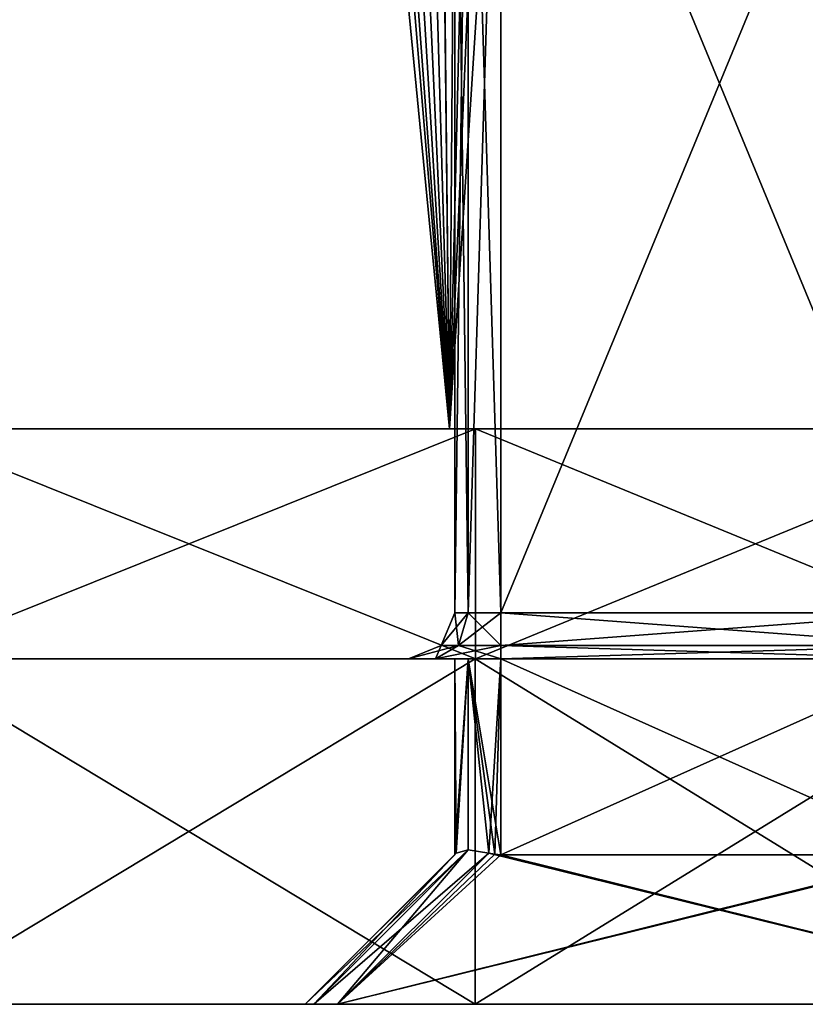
# Model space of a CAD drawing. Header units: millimetres. Extents: x -36.5 to 36.5, y -8.8 to 41.6.
# Tile 309 of 428: x 20.3 to 23.7, y -8.8 to -4.5. Entities that reach past the tile are written whole.
import ezdxf

# ---------------------------------------------------------------- set-up
doc = ezdxf.new("R2010")
doc.units = ezdxf.units.MM
doc.header["$LTSCALE"] = 65.185185
for name, color, linetype in [('2075', 7, 'CONTINUOUS'), ('2076', 7, 'CONTINUOUS'), ('2078', 7, 'CONTINUOUS'), ('2082', 7, 'CONTINUOUS'), ('2083', 7, 'CONTINUOUS'), ('2084', 7, 'CONTINUOUS'), ('2113', 7, 'CONTINUOUS'), ('2114', 7, 'CONTINUOUS'), ('2134', 7, 'CONTINUOUS'), ('2135', 7, 'CONTINUOUS'), ('2136', 7, 'CONTINUOUS'), ('2137', 7, 'CONTINUOUS'), ('2138', 7, 'CONTINUOUS'), ('2272', 7, 'CONTINUOUS'), ('2273', 7, 'CONTINUOUS'), ('2278', 7, 'CONTINUOUS'), ('2279', 7, 'CONTINUOUS'), ('2280', 7, 'CONTINUOUS'), ('2298', 7, 'CONTINUOUS'), ('2300', 7, 'CONTINUOUS'), ('2301', 7, 'CONTINUOUS'), ('2302', 7, 'CONTINUOUS'), ('2322', 7, 'CONTINUOUS'), ('2323', 7, 'CONTINUOUS'), ('2324', 7, 'CONTINUOUS'), ('2325', 7, 'CONTINUOUS'), ('555', 7, 'CONTINUOUS')]:
    doc.layers.add(name, color=color, linetype=linetype)

msp = doc.modelspace()

# ---------------------------------------------------------------- linework, layer by layer
at = {"layer": '2075', "color": 7, "linetype": 'Continuous'}
for points in [[(22.1778, -6.3, 15.0129), (19.8, -6.3, 15.2), (22.2902, -6.3, 16.5133), (22.1778, -6.3, 15.0129)], [(22.2902, -6.3, 16.5133), (19.8, -6.3, 15.2), (19.8, -6.3, 16.7), (22.2902, -6.3, 16.5133)], [(19.8, -6.3, -15.2), (22.1778, -6.3, -15.0129), (19.8, -6.3, -16.7), (19.8, -6.3, -15.2)], [(19.8, -6.3, -16.7), (22.1778, -6.3, -15.0129), (22.2902, -6.3, -16.5133), (19.8, -6.3, -16.7)], [(22.1778, -6.3, -15.0129), (24.4971, -6.3, -14.4561), (22.2902, -6.3, -16.5133), (22.1778, -6.3, -15.0129)], [(24.4971, -6.3, 14.4561), (22.1778, -6.3, 15.0129), (22.2902, -6.3, 16.5133), (24.4971, -6.3, 14.4561)], [(22.2902, -6.3, -16.5133), (24.4971, -6.3, -14.4561), (24.7235, -6.3, -15.9576), (22.2902, -6.3, -16.5133)], [(24.7235, -6.3, 15.9576), (24.4971, -6.3, 14.4561), (22.2902, -6.3, 16.5133), (24.7235, -6.3, 15.9576)]]:
    msp.add_3dface(points, dxfattribs=at)
at = {"layer": '2076', "color": 7, "linetype": 'Continuous'}
for points in [[(22.2902, -7.3, 16.5133), (19.8, -7.3, 16.7), (22.1172, -7.3, 1.3029), (22.2902, -7.3, 16.5133)], [(19.8, -7.3, 16.7), (19.84, -7.3, 11.152), (22, -7.3, -7.37), (19.8, -7.3, 16.7)], [(22.1172, -7.3, 1.3029), (19.8, -7.3, 16.7), (22, -7.3, 1.02), (22.1172, -7.3, 1.3029)], [(22, -7.3, 1.02), (19.8, -7.3, 16.7), (22, -7.3, -7.37), (22, -7.3, 1.02)], [(19.8, -7.3, -16.7), (22.2902, -7.3, -16.5133), (19.84, -7.3, 8.712), (19.8, -7.3, -16.7)], [(19.84, -7.3, 8.712), (22.2902, -7.3, -16.5133), (19.84, -7.3, 11.152), (19.84, -7.3, 8.712)], [(19.84, -7.3, 11.152), (22.2902, -7.3, -16.5133), (22, -7.3, -7.37), (19.84, -7.3, 11.152)], [(22, -7.3, -7.37), (22.2902, -7.3, -16.5133), (22.1171, -7.3, -7.6528), (22, -7.3, -7.37)], [(22.2902, -7.3, -16.5133), (22.4, -7.3, -7.77), (22.1171, -7.3, -7.6528), (22.2902, -7.3, -16.5133)], [(22.4, -7.3, 1.42), (22.2902, -7.3, 16.5133), (22.1172, -7.3, 1.3029), (22.4, -7.3, 1.42)], [(24.7235, -7.3, 15.9576), (22.2902, -7.3, 16.5133), (24.7, -7.3, 1.02), (24.7235, -7.3, 15.9576)], [(24.7, -7.3, 1.02), (22.2902, -7.3, 16.5133), (24.5829, -7.3, 1.3028), (24.7, -7.3, 1.02)], [(24.5829, -7.3, 1.3028), (22.2902, -7.3, 16.5133), (24.3, -7.3, 1.42), (24.5829, -7.3, 1.3028)], [(24.3, -7.3, 1.42), (22.2902, -7.3, 16.5133), (22.4, -7.3, 1.42), (24.3, -7.3, 1.42)], [(22.2902, -7.3, -16.5133), (24.7235, -7.3, -15.9576), (22.4, -7.3, -7.77), (22.2902, -7.3, -16.5133)], [(22.4, -7.3, -7.77), (24.7235, -7.3, -15.9576), (24.3, -7.3, -7.77), (22.4, -7.3, -7.77)]]:
    msp.add_3dface(points, dxfattribs=at)
at = {"layer": '2078', "color": 7, "linetype": 'Continuous'}
for points in [[(19.8, -6.3, -16.7), (22.2902, -6.3, -16.5133), (19.8, -7.3, -16.7), (19.8, -6.3, -16.7)], [(22.2902, -6.3, -16.5133), (22.2902, -7.3, -16.5133), (19.8, -7.3, -16.7), (22.2902, -6.3, -16.5133)], [(22.2902, -6.3, 16.5133), (19.8, -6.3, 16.7), (22.2902, -7.3, 16.5133), (22.2902, -6.3, 16.5133)], [(19.8, -6.3, 16.7), (19.8, -7.3, 16.7), (22.2902, -7.3, 16.5133), (19.8, -6.3, 16.7)], [(22.2902, -6.3, -16.5133), (24.7235, -6.3, -15.9576), (22.2902, -7.3, -16.5133), (22.2902, -6.3, -16.5133)], [(24.7235, -6.3, -15.9576), (24.7235, -7.3, -15.9576), (22.2902, -7.3, -16.5133), (24.7235, -6.3, -15.9576)], [(24.7235, -6.3, 15.9576), (22.2902, -6.3, 16.5133), (24.7235, -7.3, 15.9576), (24.7235, -6.3, 15.9576)], [(22.2902, -6.3, 16.5133), (22.2902, -7.3, 16.5133), (24.7235, -7.3, 15.9576), (22.2902, -6.3, 16.5133)]]:
    msp.add_3dface(points, dxfattribs=at)
at = {"layer": '2082', "color": 7, "linetype": 'Continuous'}
for points in [[(24.3, -7.1, 1.22), (22.4, -7.1, 1.22), (22.4, -2.5, 1.22), (24.3, -7.1, 1.22)], [(24.3, -2.5, 1.22), (24.3, -7.1, 1.22), (22.4, -2.5, 1.22), (24.3, -2.5, 1.22)]]:
    msp.add_3dface(points, dxfattribs=at)
at = {"layer": '2083', "color": 7, "linetype": 'Continuous'}
for points in [[(22.2, -7.1, 1.02), (22.2, -7.1, -7.37), (22.2, -2.5, 1.02), (22.2, -7.1, 1.02)], [(22.2, -2.5, 1.02), (22.2, -7.1, -7.37), (22.2, -2.5, -7.37), (22.2, -2.5, 1.02)]]:
    msp.add_3dface(points, dxfattribs=at)
at = {"layer": '2084', "color": 7, "linetype": 'Continuous'}
for points in [[(22.4, -7.1, -7.57), (24.3, -7.1, -7.57), (24.3, -2.5, -7.57), (22.4, -7.1, -7.57)], [(22.4, -2.5, -7.57), (22.4, -7.1, -7.57), (24.3, -2.5, -7.57), (22.4, -2.5, -7.57)]]:
    msp.add_3dface(points, dxfattribs=at)
at = {"layer": '2113', "color": 7, "linetype": 'Continuous'}
for points in [[(22.2, -2.5, -7.37), (22.2, -7.1, -7.37), (22.2586, -7.1, -7.5114), (22.2, -2.5, -7.37)], [(22.2, -2.5, -7.37), (22.2586, -7.1, -7.5114), (22.2586, -2.5, -7.5114), (22.2, -2.5, -7.37)], [(22.4, -7.1, -7.57), (22.4, -2.5, -7.57), (22.2586, -2.5, -7.5114), (22.4, -7.1, -7.57)], [(22.2586, -7.1, -7.5114), (22.4, -7.1, -7.57), (22.2586, -2.5, -7.5114), (22.2586, -7.1, -7.5114)]]:
    msp.add_3dface(points, dxfattribs=at)
at = {"layer": '2114', "color": 7, "linetype": 'Continuous'}
for points in [[(22.2, -7.1, 1.02), (22.2, -2.5, 1.02), (22.2586, -2.5, 1.1614), (22.2, -7.1, 1.02)], [(22.2586, -7.1, 1.1614), (22.2, -7.1, 1.02), (22.2586, -2.5, 1.1614), (22.2586, -7.1, 1.1614)], [(22.4, -2.5, 1.22), (22.4, -7.1, 1.22), (22.2586, -7.1, 1.1614), (22.4, -2.5, 1.22)], [(22.4, -2.5, 1.22), (22.2586, -7.1, 1.1614), (22.2586, -2.5, 1.1614), (22.4, -2.5, 1.22)]]:
    msp.add_3dface(points, dxfattribs=at)
at = {"layer": '2134', "color": 7, "linetype": 'Continuous'}
for points in [[(24.3, -7.1, -7.57), (22.4, -7.1, -7.57), (22.4, -7.2414, -7.6286), (24.3, -7.1, -7.57)], [(24.3, -7.1, -7.57), (22.4, -7.2414, -7.6286), (24.3, -7.2414, -7.6286), (24.3, -7.1, -7.57)], [(22.4, -7.3, -7.77), (24.3, -7.3, -7.77), (24.3, -7.2414, -7.6286), (22.4, -7.3, -7.77)], [(22.4, -7.2414, -7.6286), (22.4, -7.3, -7.77), (24.3, -7.2414, -7.6286), (22.4, -7.2414, -7.6286)]]:
    msp.add_3dface(points, dxfattribs=at)
at = {"layer": '2135', "color": 7, "linetype": 'Continuous'}
for points in [[(22.4, -7.1, 1.22), (24.3, -7.1, 1.22), (24.3, -7.2414, 1.2786), (22.4, -7.1, 1.22)], [(22.4, -7.2414, 1.2786), (22.4, -7.1, 1.22), (24.3, -7.2414, 1.2786), (22.4, -7.2414, 1.2786)], [(24.3, -7.3, 1.42), (22.4, -7.3, 1.42), (22.4, -7.2414, 1.2786), (24.3, -7.3, 1.42)], [(24.3, -7.3, 1.42), (22.4, -7.2414, 1.2786), (24.3, -7.2414, 1.2786), (24.3, -7.3, 1.42)]]:
    msp.add_3dface(points, dxfattribs=at)
at = {"layer": '2136', "color": 7, "linetype": 'Continuous'}
for points in [[(22.2, -7.1, 1.02), (22.2586, -7.1, 1.1614), (22.1414, -7.2414, 1.02), (22.2, -7.1, 1.02)], [(22.1414, -7.2414, 1.02), (22.2586, -7.1, 1.1614), (22.2172, -7.2414, 1.2028), (22.1414, -7.2414, 1.02)], [(22.2586, -7.1, 1.1614), (22.4, -7.1, 1.22), (22.2172, -7.2414, 1.2028), (22.2586, -7.1, 1.1614)], [(22.4, -7.1, 1.22), (22.4, -7.2414, 1.2786), (22.2172, -7.2414, 1.2028), (22.4, -7.1, 1.22)], [(22.1172, -7.3, 1.3029), (22, -7.3, 1.02), (22.2172, -7.2414, 1.2028), (22.1172, -7.3, 1.3029)], [(22, -7.3, 1.02), (22.1414, -7.2414, 1.02), (22.2172, -7.2414, 1.2028), (22, -7.3, 1.02)], [(22.4, -7.3, 1.42), (22.1172, -7.3, 1.3029), (22.4, -7.2414, 1.2786), (22.4, -7.3, 1.42)], [(22.4, -7.2414, 1.2786), (22.1172, -7.3, 1.3029), (22.2172, -7.2414, 1.2028), (22.4, -7.2414, 1.2786)]]:
    msp.add_3dface(points, dxfattribs=at)
at = {"layer": '2137', "color": 7, "linetype": 'Continuous'}
for points in [[(22.2, -7.1, -7.37), (22.2, -7.1, 1.02), (22.1414, -7.2414, 1.02), (22.2, -7.1, -7.37)], [(22.1414, -7.2414, -7.37), (22.2, -7.1, -7.37), (22.1414, -7.2414, 1.02), (22.1414, -7.2414, -7.37)], [(22, -7.3, 1.02), (22, -7.3, -7.37), (22.1414, -7.2414, -7.37), (22, -7.3, 1.02)], [(22, -7.3, 1.02), (22.1414, -7.2414, -7.37), (22.1414, -7.2414, 1.02), (22, -7.3, 1.02)]]:
    msp.add_3dface(points, dxfattribs=at)
at = {"layer": '2138', "color": 7, "linetype": 'Continuous'}
for points in [[(22.2, -7.1, -7.37), (22.1414, -7.2414, -7.37), (22.2172, -7.2414, -7.5528), (22.2, -7.1, -7.37)], [(22.2586, -7.1, -7.5114), (22.2, -7.1, -7.37), (22.2172, -7.2414, -7.5528), (22.2586, -7.1, -7.5114)], [(22.2586, -7.1, -7.5114), (22.2172, -7.2414, -7.5528), (22.4, -7.2414, -7.6286), (22.2586, -7.1, -7.5114)], [(22.4, -7.1, -7.57), (22.2586, -7.1, -7.5114), (22.4, -7.2414, -7.6286), (22.4, -7.1, -7.57)], [(22, -7.3, -7.37), (22.1171, -7.3, -7.6528), (22.1414, -7.2414, -7.37), (22, -7.3, -7.37)], [(22.1171, -7.3, -7.6528), (22.4, -7.3, -7.77), (22.2172, -7.2414, -7.5528), (22.1171, -7.3, -7.6528)], [(22.1414, -7.2414, -7.37), (22.1171, -7.3, -7.6528), (22.2172, -7.2414, -7.5528), (22.1414, -7.2414, -7.37)], [(22.2172, -7.2414, -7.5528), (22.4, -7.3, -7.77), (22.4, -7.2414, -7.6286), (22.2172, -7.2414, -7.5528)]]:
    msp.add_3dface(points, dxfattribs=at)
at = {"layer": '2272', "color": 7, "linetype": 'Continuous'}
for points in [[(22.2895, -7.3, -16.5134), (19.8, -7.3, -16.7), (22.2586, -7.3, -7.5114), (22.2895, -7.3, -16.5134)], [(22.2895, -7.3, 16.5134), (19.8, -7.3, -16.7), (19.8, -7.3, 16.7), (22.2895, -7.3, 16.5134)], [(19.8, -7.3, -16.7), (22.2895, -7.3, 16.5134), (22.2, -7.3, 1.02), (19.8, -7.3, -16.7)], [(22.2586, -7.3, -7.5114), (19.8, -7.3, -16.7), (22.2, -7.3, -7.37), (22.2586, -7.3, -7.5114)], [(22.2, -7.3, -7.37), (19.8, -7.3, -16.7), (22.2, -7.3, 1.02), (22.2, -7.3, -7.37)], [(22.2, -7.3, 1.02), (22.2895, -7.3, 16.5134), (22.2586, -7.3, 1.1614), (22.2, -7.3, 1.02)], [(22.4, -7.3, -7.57), (22.2895, -7.3, -16.5134), (22.2586, -7.3, -7.5114), (22.4, -7.3, -7.57)], [(22.2586, -7.3, 1.1614), (22.2895, -7.3, 16.5134), (22.4, -7.3, 1.22), (22.2586, -7.3, 1.1614)], [(24.7231, -7.3, -15.9578), (22.2895, -7.3, -16.5134), (24.5, -7.3, -7.37), (24.7231, -7.3, -15.9578)], [(24.5, -7.3, -7.37), (22.2895, -7.3, -16.5134), (24.4414, -7.3, -7.5114), (24.5, -7.3, -7.37)], [(24.4414, -7.3, -7.5114), (22.2895, -7.3, -16.5134), (24.3, -7.3, -7.57), (24.4414, -7.3, -7.5114)], [(24.3, -7.3, -7.57), (22.2895, -7.3, -16.5134), (22.4, -7.3, -7.57), (24.3, -7.3, -7.57)], [(22.2895, -7.3, 16.5134), (24.7231, -7.3, 15.9578), (22.4, -7.3, 1.22), (22.2895, -7.3, 16.5134)], [(22.4, -7.3, 1.22), (24.7231, -7.3, 15.9578), (24.3, -7.3, 1.22), (22.4, -7.3, 1.22)]]:
    msp.add_3dface(points, dxfattribs=at)
at = {"layer": '2273', "color": 7, "linetype": 'Continuous'}
for points in [[(22.2895, -8.8, 16.5134), (19.8, -8.8, 16.7), (21.6914, -8.8, 1.87), (22.2895, -8.8, 16.5134)], [(19.8, -8.8, 16.7), (20.29, -8.8, 11.8606), (21.55, -8.8, 1.7286), (19.8, -8.8, 16.7)], [(21.6914, -8.8, 1.87), (19.8, -8.8, 16.7), (21.5881, -8.8, 1.8323), (21.6914, -8.8, 1.87)], [(21.5881, -8.8, 1.8323), (19.8, -8.8, 16.7), (21.55, -8.8, 1.7286), (21.5881, -8.8, 1.8323)], [(19.8, -8.8, -16.7), (22.2895, -8.8, -16.5134), (20.129, -8.8, 7.6959), (19.8, -8.8, -16.7)], [(20.129, -8.8, 7.6959), (22.2895, -8.8, -16.5134), (21.55, -8.8, -8.0786), (20.129, -8.8, 7.6959)], [(20.29, -8.8, 8.712), (20.129, -8.8, 7.6959), (21.55, -8.8, -8.0786), (20.29, -8.8, 8.712)], [(20.29, -8.8, 11.8606), (20.29, -8.8, 8.712), (21.55, -8.8, -8.0786), (20.29, -8.8, 11.8606)], [(21.55, -8.8, 1.7286), (20.29, -8.8, 11.8606), (21.55, -8.8, -8.0786), (21.55, -8.8, 1.7286)], [(21.55, -8.8, -8.0786), (22.2895, -8.8, -16.5134), (21.5877, -8.8, -8.1819), (21.55, -8.8, -8.0786)], [(21.5877, -8.8, -8.1819), (22.2895, -8.8, -16.5134), (21.6914, -8.8, -8.22), (21.5877, -8.8, -8.1819)], [(25.0086, -8.8, 1.87), (22.2895, -8.8, 16.5134), (21.6914, -8.8, 1.87), (25.0086, -8.8, 1.87)], [(22.2895, -8.8, -16.5134), (24.7231, -8.8, -15.9578), (21.6914, -8.8, -8.22), (22.2895, -8.8, -16.5134)], [(21.6914, -8.8, -8.22), (24.7231, -8.8, -15.9578), (25.0086, -8.8, -8.22), (21.6914, -8.8, -8.22)], [(24.7231, -8.8, 15.9578), (22.2895, -8.8, 16.5134), (25.0086, -8.8, 1.87), (24.7231, -8.8, 15.9578)]]:
    msp.add_3dface(points, dxfattribs=at)
at = {"layer": '2278', "color": 7, "linetype": 'Continuous'}
for points in [[(24.3, -7.3, -7.57), (22.4, -7.3, -7.57), (24.3, -8.15, -7.57), (24.3, -7.3, -7.57)], [(24.3, -8.15, -7.57), (22.4, -7.3, -7.57), (22.4, -8.15, -7.57), (24.3, -8.15, -7.57)]]:
    msp.add_3dface(points, dxfattribs=at)
at = {"layer": '2279', "color": 7, "linetype": 'Continuous'}
for points in [[(22.2, -7.3, -7.37), (22.2, -7.3, 1.02), (22.2, -8.15, -7.37), (22.2, -7.3, -7.37)], [(22.2, -8.15, -7.37), (22.2, -7.3, 1.02), (22.2, -8.15, 1.02), (22.2, -8.15, -7.37)]]:
    msp.add_3dface(points, dxfattribs=at)
at = {"layer": '2280', "color": 7, "linetype": 'Continuous'}
for points in [[(22.4, -7.3, 1.22), (24.3, -7.3, 1.22), (22.4, -8.15, 1.22), (22.4, -7.3, 1.22)], [(22.4, -8.15, 1.22), (24.3, -7.3, 1.22), (24.3, -8.15, 1.22), (22.4, -8.15, 1.22)]]:
    msp.add_3dface(points, dxfattribs=at)
at = {"layer": '2298', "color": 7, "linetype": 'Continuous'}
for points in [[(19.8, -7.3, -16.7), (22.2895, -7.3, -16.5134), (19.8, -8.8, -16.7), (19.8, -7.3, -16.7)], [(22.2895, -7.3, -16.5134), (22.2895, -8.8, -16.5134), (19.8, -8.8, -16.7), (22.2895, -7.3, -16.5134)], [(22.2895, -7.3, 16.5134), (19.8, -7.3, 16.7), (22.2895, -8.8, 16.5134), (22.2895, -7.3, 16.5134)], [(19.8, -7.3, 16.7), (19.8, -8.8, 16.7), (22.2895, -8.8, 16.5134), (19.8, -7.3, 16.7)], [(22.2895, -7.3, -16.5134), (24.7231, -7.3, -15.9578), (22.2895, -8.8, -16.5134), (22.2895, -7.3, -16.5134)], [(24.7231, -7.3, -15.9578), (24.7231, -8.8, -15.9578), (22.2895, -8.8, -16.5134), (24.7231, -7.3, -15.9578)], [(24.7231, -7.3, 15.9578), (22.2895, -7.3, 16.5134), (24.7231, -8.8, 15.9578), (24.7231, -7.3, 15.9578)], [(22.2895, -7.3, 16.5134), (22.2895, -8.8, 16.5134), (24.7231, -8.8, 15.9578), (22.2895, -7.3, 16.5134)]]:
    msp.add_3dface(points, dxfattribs=at)
at = {"layer": '2300', "color": 7, "linetype": 'Continuous'}
for points in [[(21.6914, -8.8, -8.22), (25.0086, -8.8, -8.22), (22.3482, -8.1432, -7.5632), (21.6914, -8.8, -8.22)], [(22.3482, -8.1432, -7.5632), (25.0086, -8.8, -8.22), (22.3741, -8.1483, -7.5683), (22.3482, -8.1432, -7.5632)], [(25.0086, -8.8, -8.22), (22.4, -8.15, -7.57), (22.3741, -8.1483, -7.5683), (25.0086, -8.8, -8.22)], [(25.0086, -8.8, -8.22), (24.3, -8.15, -7.57), (22.4, -8.15, -7.57), (25.0086, -8.8, -8.22)]]:
    msp.add_3dface(points, dxfattribs=at)
at = {"layer": '2301', "color": 7, "linetype": 'Continuous'}
for points in [[(22.2068, -8.1432, 1.0718), (21.55, -8.8, 1.7286), (22.2017, -8.1483, 1.0459), (22.2068, -8.1432, 1.0718)], [(22.2017, -8.1483, -7.3959), (21.55, -8.8, -8.0786), (22.2068, -8.1432, -7.4218), (22.2017, -8.1483, -7.3959)], [(21.55, -8.8, 1.7286), (21.55, -8.8, -8.0786), (22.2017, -8.1483, 1.0459), (21.55, -8.8, 1.7286)], [(22.2, -8.15, -7.37), (21.55, -8.8, -8.0786), (22.2017, -8.1483, -7.3959), (22.2, -8.15, -7.37)], [(21.55, -8.8, -8.0786), (22.2, -8.15, 1.02), (22.2017, -8.1483, 1.0459), (21.55, -8.8, -8.0786)], [(21.55, -8.8, -8.0786), (22.2, -8.15, -7.37), (22.2, -8.15, 1.02), (21.55, -8.8, -8.0786)]]:
    msp.add_3dface(points, dxfattribs=at)
at = {"layer": '2302', "color": 7, "linetype": 'Continuous'}
for points in [[(25.0086, -8.8, 1.87), (21.6914, -8.8, 1.87), (24.3518, -8.1432, 1.2132), (25.0086, -8.8, 1.87)], [(24.3518, -8.1432, 1.2132), (21.6914, -8.8, 1.87), (24.3259, -8.1483, 1.2183), (24.3518, -8.1432, 1.2132)], [(22.3741, -8.1483, 1.2183), (21.6914, -8.8, 1.87), (22.3482, -8.1432, 1.2132), (22.3741, -8.1483, 1.2183)], [(22.4, -8.15, 1.22), (21.6914, -8.8, 1.87), (22.3741, -8.1483, 1.2183), (22.4, -8.15, 1.22)], [(21.6914, -8.8, 1.87), (24.3, -8.15, 1.22), (24.3259, -8.1483, 1.2183), (21.6914, -8.8, 1.87)], [(21.6914, -8.8, 1.87), (22.4, -8.15, 1.22), (24.3, -8.15, 1.22), (21.6914, -8.8, 1.87)]]:
    msp.add_3dface(points, dxfattribs=at)
at = {"layer": '2322', "color": 7, "linetype": 'Continuous'}
for points in [[(22.2586, -7.3, -7.5114), (22.2, -7.3, -7.37), (22.2068, -8.1432, -7.4218), (22.2586, -7.3, -7.5114)], [(22.2, -7.3, -7.37), (22.2, -8.15, -7.37), (22.2017, -8.1483, -7.3959), (22.2, -7.3, -7.37)], [(22.2, -7.3, -7.37), (22.2017, -8.1483, -7.3959), (22.2068, -8.1432, -7.4218), (22.2, -7.3, -7.37)], [(22.2586, -7.3, -7.5114), (22.2068, -8.1432, -7.4218), (22.259, -8.1293, -7.5118), (22.2586, -7.3, -7.5114)], [(22.4, -7.3, -7.57), (22.2586, -7.3, -7.5114), (22.4, -8.15, -7.57), (22.4, -7.3, -7.57)], [(22.4, -8.15, -7.57), (22.2586, -7.3, -7.5114), (22.3741, -8.1483, -7.5683), (22.4, -8.15, -7.57)], [(22.2586, -7.3, -7.5114), (22.3482, -8.1432, -7.5632), (22.3741, -8.1483, -7.5683), (22.2586, -7.3, -7.5114)], [(22.3482, -8.1432, -7.5632), (22.2586, -7.3, -7.5114), (22.259, -8.1293, -7.5118), (22.3482, -8.1432, -7.5632)]]:
    msp.add_3dface(points, dxfattribs=at)
at = {"layer": '2323', "color": 7, "linetype": 'Continuous'}
for points in [[(21.55, -8.8, -8.0786), (21.5877, -8.8, -8.1819), (22.2068, -8.1432, -7.4218), (21.55, -8.8, -8.0786)], [(21.5877, -8.8, -8.1819), (21.6914, -8.8, -8.22), (22.259, -8.1293, -7.5118), (21.5877, -8.8, -8.1819)], [(22.2068, -8.1432, -7.4218), (21.5877, -8.8, -8.1819), (22.259, -8.1293, -7.5118), (22.2068, -8.1432, -7.4218)], [(21.6914, -8.8, -8.22), (22.3482, -8.1432, -7.5632), (22.259, -8.1293, -7.5118), (21.6914, -8.8, -8.22)]]:
    msp.add_3dface(points, dxfattribs=at)
at = {"layer": '2324', "color": 7, "linetype": 'Continuous'}
for points in [[(22.2, -7.3, 1.02), (22.2586, -7.3, 1.1614), (22.2, -8.15, 1.02), (22.2, -7.3, 1.02)], [(22.2, -8.15, 1.02), (22.2586, -7.3, 1.1614), (22.2017, -8.1483, 1.0459), (22.2, -8.15, 1.02)], [(22.2586, -7.3, 1.1614), (22.2068, -8.1432, 1.0718), (22.2017, -8.1483, 1.0459), (22.2586, -7.3, 1.1614)], [(22.2068, -8.1432, 1.0718), (22.2586, -7.3, 1.1614), (22.2582, -8.1293, 1.161), (22.2068, -8.1432, 1.0718)], [(22.2586, -7.3, 1.1614), (22.3482, -8.1432, 1.2132), (22.2582, -8.1293, 1.161), (22.2586, -7.3, 1.1614)], [(22.2586, -7.3, 1.1614), (22.4, -7.3, 1.22), (22.3482, -8.1432, 1.2132), (22.2586, -7.3, 1.1614)], [(22.4, -7.3, 1.22), (22.3741, -8.1483, 1.2183), (22.3482, -8.1432, 1.2132), (22.4, -7.3, 1.22)], [(22.4, -7.3, 1.22), (22.4, -8.15, 1.22), (22.3741, -8.1483, 1.2183), (22.4, -7.3, 1.22)]]:
    msp.add_3dface(points, dxfattribs=at)
at = {"layer": '2325', "color": 7, "linetype": 'Continuous'}
for points in [[(21.5881, -8.8, 1.8323), (21.55, -8.8, 1.7286), (22.2582, -8.1293, 1.161), (21.5881, -8.8, 1.8323)], [(21.55, -8.8, 1.7286), (22.2068, -8.1432, 1.0718), (22.2582, -8.1293, 1.161), (21.55, -8.8, 1.7286)], [(22.3482, -8.1432, 1.2132), (21.5881, -8.8, 1.8323), (22.2582, -8.1293, 1.161), (22.3482, -8.1432, 1.2132)], [(21.6914, -8.8, 1.87), (21.5881, -8.8, 1.8323), (22.3482, -8.1432, 1.2132), (21.6914, -8.8, 1.87)]]:
    msp.add_3dface(points, dxfattribs=at)
at = {"layer": '555', "color": 7, "linetype": 'Continuous'}
for points in [[(23.656, 28.4409, -14.7028), (24.4377, 28.6, -14.4752), (22.1778, -6.3, -15.0129), (23.656, 28.4409, -14.7028)], [(22.1778, -6.3, -15.0129), (24.4377, 28.6, -14.4752), (24.4971, -6.3, -14.4561), (22.1778, -6.3, -15.0129)], [(23.0059, 27.9964, -14.8581), (23.656, 28.4409, -14.7028), (22.1778, -6.3, -15.0129), (23.0059, 27.9964, -14.8581)], [(21.826, 26.6495, -15.0644), (23.0059, 27.9964, -14.8581), (22.1778, -6.3, -15.0129), (21.826, 26.6495, -15.0644)], [(24.3602, 26.9243, 14.5), (23.0248, 25.3927, 14.854), (24.4971, -6.3, 14.4561), (24.3602, 26.9243, 14.5)], [(21.826, 26.6495, -15.0644), (19.8, -6.3, -15.2), (20.7336, 25.0829, -15.1713), (21.826, 26.6495, -15.0644)], [(19.8, -6.3, -15.2), (21.826, 26.6495, -15.0644), (22.1778, -6.3, -15.0129), (19.8, -6.3, -15.2)], [(23.0248, 25.3927, 14.854), (22.4111, 24.5222, 14.974), (24.4971, -6.3, 14.4561), (23.0248, 25.3927, 14.854)], [(19.8, -6.3, -15.2), (19.8, 23.345, -15.2), (20.7336, 25.0829, -15.1713), (19.8, -6.3, -15.2)], [(22.4111, 24.5222, 14.974), (21.8465, 23.585, 15.0613), (22.1778, -6.3, 15.0129), (22.4111, 24.5222, 14.974)], [(24.4971, -6.3, 14.4561), (22.4111, 24.5222, 14.974), (22.1778, -6.3, 15.0129), (24.4971, -6.3, 14.4561)], [(21.8465, 23.585, 15.0613), (21.3422, 22.5891, 15.122), (22.1778, -6.3, 15.0129), (21.8465, 23.585, 15.0613)], [(21.3422, 22.5891, 15.122), (20.9065, 21.5406, 15.1593), (22.1778, -6.3, 15.0129), (21.3422, 22.5891, 15.122)], [(20.9065, 21.5406, 15.1593), (20.5487, 20.4535, 15.183), (22.1778, -6.3, 15.0129), (20.9065, 21.5406, 15.1593)], [(20.5487, 20.4535, 15.183), (20.2727, 19.3332, 15.1926), (22.1778, -6.3, 15.0129), (20.5487, 20.4535, 15.183)], [(20.2727, 19.3332, 15.1926), (20.0875, 18.7101, 15.1973), (22.1778, -6.3, 15.0129), (20.2727, 19.3332, 15.1926)], [(20.0875, 18.7101, 15.1973), (19.8, 18.1292, 15.2), (22.1778, -6.3, 15.0129), (20.0875, 18.7101, 15.1973)], [(19.8, 18.1292, 15.2), (19.8, -6.3, 15.2), (22.1778, -6.3, 15.0129), (19.8, 18.1292, 15.2)]]:
    msp.add_3dface(points, dxfattribs=at)

doc.saveas('drawing.dxf')
